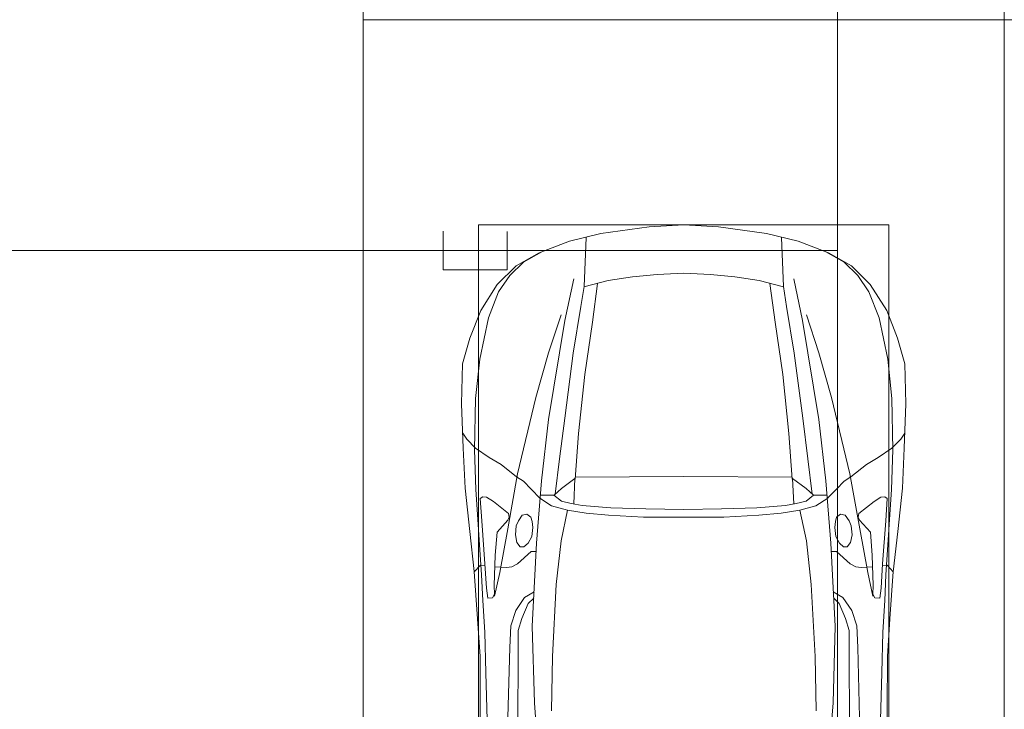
# Model space of a CAD drawing. Header units: millimetres. Extents: x -32229 to 291619, y -13689 to 125138.
# Tile 542 of 565: x 111496 to 115335, y 101663 to 104350. Entities that reach past the tile are written whole.
import ezdxf

# ---------------------------------------------------------------- set-up
doc = ezdxf.new("R2010")
doc.units = ezdxf.units.MM
doc.layers.add('A-DETL-____-OTLN', color=7, linetype='Continuous', lineweight=9, true_color=0x00a600)
doc.layers.add('A-DETL-GENF-OTLN', color=7, linetype='Continuous', lineweight=18)
doc.layers.add('C-PRKG-____-OTLN', color=7, linetype='Continuous', lineweight=18)

# ---------------------------------------------------------------- blocks, each defined once
blk = doc.blocks.new('АР_Машиноместо - 5300x2500_С-V37--02 ЭМ')
at = {"layer": 'C-PRKG-____-OTLN', "color": 253, "lineweight": 13, "true_color": 0xaaaaaa}
for p in [(0, 0), (2500, -5300)]:
    blk.add_line(p, (0, -5300), dxfattribs=at)
blk = doc.blocks.new('АР_Машиноместо - 5300x2500_С-V38--02 ЭМ')
at = {"layer": 'C-PRKG-____-OTLN', "color": 253, "lineweight": 13, "true_color": 0xaaaaaa}
for p, q in [((2500, 5300), (0, 5300)), ((0, 0), (0, 5300)), ((2500, 0), (2500, 5300))]:
    blk.add_line(p, q, dxfattribs=at)
blk = doc.blocks.new('АР_Машиноместо - 4900x2400_М__5300х2500_-V39--02 ЭМ')
at = {"layer": 'A-DETL-GENF-OTLN', "color": 253, "lineweight": 13, "true_color": 0xaaaaaa}
for p, q in [((1114.6, 4493), (927, 4466.6)), ((1250, 4500), (1114.6, 4493)), ((1250, 4500), (1385.4, 4493)), ((1385.4, 4493), (1573, 4466.6)), ((927, 4466.6), (804.4, 4436.7)), ((1573, 4466.6), (1695.6, 4436.7)), ((804.4, 4436.7), (686, 4391.6)), ((861.2, 4260.3), (869.3, 4451.1)), ((1638.8, 4260.3), (1630.7, 4451.1)), ((1695.6, 4436.7), (1814, 4391.6)), ((686, 4391.6), (596.3, 4340.6)), ((1814, 4391.6), (1903.7, 4340.6)), ((596.3, 4340.6), (522.5, 4267.9)), ((1903.7, 4340.6), (1977.5, 4267.9)), ((1146, 4306.7), (1050.4, 4297.3)), ((1250, 4312), (1146, 4306.7)), ((1250, 4312), (1354, 4306.7)), ((1354, 4306.7), (1449.6, 4297.3)), ((522.5, 4267.9), (458.6, 4167)), ((955.5, 4283.9), (861, 4259.4)), ((914, 4272.5), (893.6, 4121.6)), ((1050.4, 4297.3), (955.5, 4283.9)), ((1449.6, 4297.3), (1544.5, 4283.9)), ((1544.5, 4283.9), (1639, 4259.4)), ((1586, 4272.5), (1606.4, 4121.6)), ((1977.5, 4267.9), (2041.4, 4167)), ((458.6, 4167), (416.4, 4059.2)), ((2041.4, 4167), (2083.6, 4059.2)), ((893.6, 4121.6), (863.9, 3917.5)), ((1606.4, 4121.6), (1636.1, 3917.5)), ((416.4, 4059.2), (387.4, 3958.4)), ((2083.6, 4059.2), (2112.6, 3958.4)), ((387.4, 3958.4), (384, 3802.9)), ((2112.6, 3958.4), (2116, 3802.9)), ((863.9, 3917.5), (840.1, 3687.8)), ((1636.1, 3917.5), (1659.9, 3687.8)), ((384, 3802.9), (390.2, 3630)), ((2116, 3802.9), (2109.8, 3630)), ((403.8, 3665.5), (388.1, 3688.4)), ((840.1, 3687.8), (826.6, 3509.6)), ((1659.9, 3687.8), (1673.4, 3509.6)), ((2096.2, 3665.5), (2111.9, 3688.4)), ((438.6, 3629.8), (403.8, 3665.5)), ((2061.4, 3629.8), (2096.2, 3665.5)), ((390.2, 3630), (397.1, 3474.2)), ((491.4, 3594.2), (438.6, 3629.8)), ((2008.6, 3594.2), (2061.4, 3629.8)), ((2109.8, 3630), (2102.9, 3474.2)), ((537.9, 3567), (491.4, 3594.2)), ((1962.1, 3567), (2008.6, 3594.2)), ((598.3, 3518.6), (537.9, 3567)), ((1901.7, 3518.6), (1962.1, 3567)), ((624.9, 3501.2), (598.3, 3518.6)), ((654.7, 3470.4), (624.9, 3501.2)), ((676.4, 3260.1), (695.7, 3502.8)), ((773.2, 3472.4), (825.6, 3512.1)), ((825.6, 3512.1), (821, 3413)), ((1250, 3520.1), (827.2, 3517.2)), ((1250, 3520.1), (1672.8, 3517.2)), ((1674.4, 3512.1), (1679, 3413)), ((1726.8, 3472.4), (1674.4, 3512.1)), ((1823.6, 3260.1), (1804.3, 3502.8)), ((1845.3, 3470.4), (1875.1, 3501.2)), ((1875.1, 3501.2), (1901.7, 3518.6)), ((397.1, 3474.2), (415.7, 3305.9)), ((690.2, 3433.7), (654.7, 3470.4)), ((744.3, 3447), (773.2, 3472.4)), ((1755.7, 3447), (1726.8, 3472.4)), ((1809.8, 3433.7), (1845.3, 3470.4)), ((2102.9, 3474.2), (2084.3, 3305.9)), ((456.6, 3434.5), (466.2, 3441.1)), ((462.2, 3347.3), (456.6, 3434.5)), ((466.2, 3441.1), (481.5, 3439.1)), ((481.5, 3439.1), (508, 3422.8)), ((508, 3422.8), (566.8, 3375.1)), ((744.1, 3447.2), (691.3, 3447.2)), ((773, 3424.2), (744.1, 3447.2)), ((811.1, 3414.8), (773, 3424.2)), ((1688.9, 3414.8), (1727, 3424.2)), ((1727, 3424.2), (1755.7, 3447)), ((1755.7, 3447.2), (1808.7, 3447.2)), ((1992, 3422.8), (1933.2, 3375.1)), ((2018.5, 3439.1), (1992, 3422.8)), ((2033.8, 3441.1), (2018.5, 3439.1)), ((2043.4, 3434.5), (2033.8, 3441.1)), ((2037.8, 3347.3), (2043.4, 3434.5)), ((853.3, 3407.2), (811.1, 3414.8)), ((965.3, 3397.8), (853.3, 3407.2)), ((1102.5, 3394.3), (965.3, 3397.8)), ((1250, 3391.3), (1102.5, 3394.3)), ((1250, 3391.3), (1397.5, 3394.3)), ((1397.5, 3394.3), (1534.7, 3397.8)), ((1534.7, 3397.8), (1646.7, 3407.2)), ((1646.7, 3407.2), (1688.9, 3414.8)), ((474.8, 3179.9), (462.2, 3347.3)), ((564.6, 3349.7), (522.2, 3303.2)), ((569.7, 3360.7), (564.6, 3349.7)), ((566.8, 3375.1), (569.7, 3360.7)), ((597.1, 3327.4), (605.2, 3346.8)), ((605.2, 3346.8), (620, 3369.3)), ((620, 3369.3), (638.7, 3372.5)), ((638.7, 3372.5), (654.1, 3360.7)), ((654.1, 3360.7), (658.7, 3344.5)), ((658.7, 3344.5), (661.1, 3321.2)), ((1841.3, 3344.5), (1838.9, 3321.2)), ((1845.9, 3360.7), (1841.3, 3344.5)), ((1861.3, 3372.5), (1845.9, 3360.7)), ((1880, 3369.3), (1861.3, 3372.5)), ((1894.8, 3346.8), (1880, 3369.3)), ((1902.9, 3327.4), (1894.8, 3346.8)), ((1933.2, 3375.1), (1930.3, 3360.7)), ((1930.3, 3360.7), (1935.4, 3349.7)), ((1935.4, 3349.7), (1977.8, 3303.2)), ((2025.2, 3179.9), (2037.8, 3347.3)), ((415.7, 3305.9), (432.8, 3149.3)), ((522.2, 3303.2), (515.3, 3213.7)), ((593.6, 3292.5), (597.1, 3327.4)), ((661.1, 3321.2), (657.2, 3286.3)), ((1838.9, 3321.2), (1842.8, 3286.3)), ((1906.4, 3292.5), (1902.9, 3327.4)), ((1977.8, 3303.2), (1984.7, 3213.7)), ((2084.3, 3305.9), (2067.1, 3148.3)), ((599.8, 3262.3), (593.6, 3292.5)), ((657.2, 3286.3), (643.2, 3259.9)), ((1842.8, 3286.3), (1856.8, 3259.9)), ((1900.2, 3262.3), (1906.4, 3292.5)), ((612.1, 3245.7), (599.8, 3262.3)), ((654.5, 3228.1), (601.7, 3179.4)), ((626.8, 3246.1), (612.1, 3245.7)), ((643.2, 3259.9), (626.8, 3246.1)), ((674.6, 3227.6), (654.5, 3228.1)), ((659.3, 2936), (676.4, 3260.1)), ((1840.7, 2936), (1823.6, 3260.1)), ((1825.4, 3227.6), (1845.5, 3228.1)), ((1845.5, 3228.1), (1898.3, 3179.4)), ((1856.8, 3259.9), (1873.2, 3246.1)), ((1873.2, 3246.1), (1887.9, 3245.7)), ((1887.9, 3245.7), (1900.2, 3262.3)), ((515.3, 3213.7), (510.9, 3094.6)), ((1984.7, 3213.7), (1989.1, 3094.6)), ((432.8, 3149.3), (446, 2964.8)), ((456.9, 3174.2), (432.9, 3148.3)), ((475.2, 3173.5), (456.9, 3174.2)), ((480.8, 3085), (474.8, 3179.9)), ((558.4, 3165.4), (513.6, 3168)), ((579.5, 3167.7), (558.4, 3165.4)), ((601.7, 3179.4), (579.5, 3167.7)), ((1898.3, 3179.4), (1920.5, 3167.7)), ((1920.5, 3167.7), (1941.6, 3165.4)), ((1941.6, 3165.4), (1986.4, 3168)), ((2019.2, 3085), (2025.2, 3179.9)), ((2024.8, 3173.5), (2043.1, 3174.2)), ((2043.1, 3174.2), (2067.1, 3148.3)), ((2067.2, 3149.3), (2054, 2964.8)), ((485.6, 3046.1), (480.8, 3085)), ((510.9, 3094.6), (512.2, 3061.4)), ((1989.1, 3094.6), (1987.8, 3061.4)), ((2014.4, 3046.1), (2019.2, 3085)), ((504.5, 3046.6), (485.6, 3046.1)), ((512.2, 3061.4), (504.5, 3046.6)), ((665.1, 3046.1), (643.6, 3024.6)), ((1834.9, 3046.1), (1856.4, 3024.6)), ((1987.8, 3061.4), (1995.5, 3046.6)), ((1995.5, 3046.6), (2014.4, 3046.1)), ((643.6, 3024.6), (618.7, 2966.7)), ((1856.4, 3024.6), (1881.3, 2966.7)), ((446, 2964.8), (456.1, 2818.3)), ((618.7, 2966.7), (604.4, 2919.4)), ((1881.3, 2966.7), (1895.6, 2919.4)), ((2054, 2964.8), (2043.9, 2818.3)), ((604.4, 2919.4), (604.4, 2850.8)), ((667.8, 2638.3), (659.3, 2936)), ((1832.2, 2638.3), (1840.7, 2936)), ((1895.6, 2919.4), (1895.6, 2850.8)), ((604.4, 2850.8), (603.5, 2534.3)), ((1895.6, 2850.8), (1896.5, 2534.3)), ((456.1, 2818.3), (456.8, 2613.6)), ((2043.9, 2818.3), (2043.2, 2613.6)), ((456.8, 2613.6), (454.5, 2423.6)), ((684.8, 2406.5), (667.8, 2638.3)), ((1815.2, 2406.5), (1832.2, 2638.3)), ((2043.2, 2613.6), (2045.5, 2423.6))]:
    blk.add_line(p, q, dxfattribs=at)
at = {"layer": 'A-DETL-GENF-OTLN', "color": 254, "lineweight": 13, "true_color": 0xd4d4d4}
for p, q in [((696.3, 4395.8), (625, 4354.8)), ((1803.7, 4395.8), (1875, 4354.8)), ((625, 4354.8), (571.5, 4303.1)), ((1875, 4354.8), (1928.5, 4303.1)), ((571.5, 4303.1), (527.8, 4239.8)), ((1928.5, 4303.1), (1972.2, 4239.8)), ((786.9, 4128.3), (821.1, 4289.8)), ((1713.1, 4128.3), (1678.9, 4289.8)), ((527.8, 4239.8), (488.6, 4138.1)), ((849, 4182.8), (861.2, 4260.3)), ((1651, 4182.8), (1638.8, 4260.3)), ((1972.2, 4239.8), (2011.4, 4138.1)), ((722.7, 4001.8), (771.7, 4149.8)), ((819.4, 4000.8), (849, 4182.8)), ((1680.6, 4000.8), (1651, 4182.8)), ((1777.3, 4001.8), (1728.3, 4149.8)), ((488.6, 4138.1), (454.7, 3976.8)), ((723.2, 3741.5), (786.9, 4128.3)), ((1776.8, 3741.5), (1713.1, 4128.3)), ((2011.4, 4138.1), (2045.3, 3976.8)), ((673.6, 3827.1), (722.7, 4001.8)), ((785.7, 3746.6), (819.4, 4000.8)), ((1714.3, 3746.6), (1680.6, 4000.8)), ((1826.4, 3827.1), (1777.3, 4001.8)), ((454.7, 3976.8), (438.6, 3823.4)), ((2045.3, 3976.8), (2061.4, 3823.4)), ((438.6, 3823.4), (434.2, 3623.7)), ((602.3, 3530.2), (673.6, 3827.1)), ((1897.7, 3530.2), (1826.4, 3827.1)), ((2061.4, 3823.4), (2065.8, 3623.7)), ((695.7, 3502.8), (723.2, 3741.5)), ((765.5, 3589.1), (785.7, 3746.6)), ((1734.5, 3589.1), (1714.3, 3746.6)), ((1804.3, 3502.8), (1776.8, 3741.5)), ((434.2, 3623.7), (439.5, 3468.5)), ((2065.8, 3623.7), (2060.5, 3468.5)), ((749.1, 3450.8), (765.5, 3589.1)), ((1750.9, 3450.8), (1734.5, 3589.1)), ((564, 3316.2), (602.3, 3530.2)), ((1936, 3316.2), (1897.7, 3530.2)), ((439.5, 3468.5), (462, 3136.6)), ((2060.5, 3468.5), (2038, 3136.6)), ((734.6, 3405.8), (688.5, 3435.5)), ((1765.4, 3405.8), (1811.5, 3435.5)), ((797.1, 3388.2), (734.6, 3405.8)), ((771.7, 3268.5), (797.1, 3388.2)), ((870, 3377.1), (797.1, 3388.2)), ((1630, 3377.1), (1702.9, 3388.2)), ((1702.9, 3388.2), (1765.4, 3405.8)), ((1728.3, 3268.5), (1702.9, 3388.2)), ((957.1, 3368.9), (870, 3377.1)), ((1093.5, 3360.7), (957.1, 3368.9)), ((1250, 3360.7), (1093.5, 3360.7)), ((1250, 3360.7), (1406.5, 3360.7)), ((1406.5, 3360.7), (1542.9, 3368.9)), ((1542.9, 3368.9), (1630, 3377.1)), ((532.7, 3145.9), (564, 3316.2)), ((1967.3, 3145.9), (1936, 3316.2)), ((752.8, 3099), (771.7, 3268.5)), ((1747.2, 3099), (1728.3, 3268.5)), ((462, 3136.6), (466.3, 3036.3)), ((512.5, 3053.2), (532.7, 3145.9)), ((1987.5, 3053.2), (1967.3, 3145.9)), ((2038, 3136.6), (2033.7, 3036.3)), ((737.8, 2818.3), (752.8, 3099)), ((1762.2, 2818.3), (1747.2, 3099)), ((466.3, 3036.3), (473.9, 2913.7)), ((595.2, 2997.9), (629, 3048.1)), ((629, 3048.1), (666.7, 3069.7)), ((1871, 3048.1), (1833.3, 3069.7)), ((1904.8, 2997.9), (1871, 3048.1)), ((2033.7, 3036.3), (2026.1, 2913.7)), ((575.7, 2937.4), (595.2, 2997.9)), ((1924.3, 2937.4), (1904.8, 2997.9)), ((571.6, 2853.3), (575.7, 2937.4)), ((1928.4, 2853.3), (1924.3, 2937.4)), ((473.9, 2913.7), (477.8, 2754.7)), ((2026.1, 2913.7), (2022.2, 2754.7)), ((564.4, 2580.5), (571.6, 2853.3)), ((1935.6, 2580.5), (1928.4, 2853.3)), ((733.8, 2606.7), (737.8, 2818.3)), ((1766.2, 2606.7), (1762.2, 2818.3)), ((477.8, 2754.7), (483.3, 2571.4)), ((2022.2, 2754.7), (2016.7, 2571.4))]:
    blk.add_line(p, q, dxfattribs=at)
at = {"layer": 'C-PRKG-____-OTLN', "color": 253, "lineweight": 13, "true_color": 0xaaaaaa}
for p, q in [((2500, 5300), (0, 5300)), ((0, 0), (0, 5300)), ((2500, 0), (2500, 5300)), ((450, 4500), (2050, 4500)), ((450, 800), (450, 4500)), ((2050, 800), (2050, 4500))]:
    blk.add_line(p, q, dxfattribs=at)
blk = doc.blocks.new('Наметкина 10_РД_АР_П_отсоединено_rvt-1--02 ЭМ')
at = {"layer": 'C-PRKG-____-OTLN', "color": 253, "lineweight": 13, "true_color": 0xaaaaaa, "rotation": 180}
blk.add_blockref('АР_Машиноместо - 5300x2500_С-V38--02 ЭМ', (115335.3, 109650), dxfattribs=at)
at = {"layer": 'C-PRKG-____-OTLN', "color": 253, "lineweight": 13, "true_color": 0xaaaaaa}
for name, p in [('АР_Машиноместо - 5300x2500_С-V37--02 ЭМ', (115335.3, 109650)), ('АР_Машиноместо - 4900x2400_М__5300х2500_-V39--02 ЭМ', (112835.3, 99050))]:
    blk.add_blockref(name, p, dxfattribs=at)

msp = doc.modelspace()

# ---------------------------------------------------------------- linework, layer by layer
at = {"layer": 'A-DETL-____-OTLN', "color": 5, "true_color": 0x0000ff}
for p, q in [((114684.7, 112353.7), (114684.7, 79232.9)), ((113147.1, 103525.4), (113146.9, 103375.4)), ((113396.9, 103375.1), (113397.1, 103525.1)), ((114684.7, 103450.1), (37936.1, 103450.1)), ((113146.9, 103375.4), (113396.9, 103375.1))]:
    msp.add_line(p, q, dxfattribs=at)

# ---------------------------------------------------------------- block references
at = {"lineweight": 5}
msp.add_blockref('Наметкина 10_РД_АР_П_отсоединено_rvt-1--02 ЭМ', (0, 0), dxfattribs=at)

doc.saveas('drawing.dxf')
